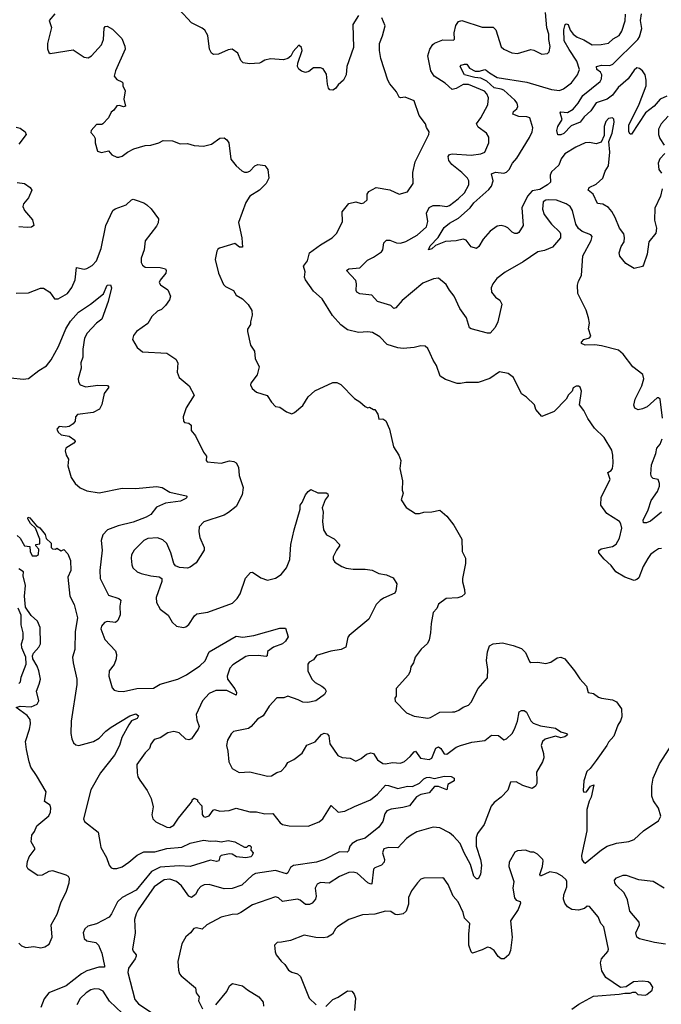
# Model space of a CAD drawing. Extents: x 2057697 to 2160550, y 827490 to 1016834.
# Tile 285 of 509: x 2137341 to 2142065, y 899000 to 906251. Entities that reach past the tile are written whole.
import ezdxf

# ---------------------------------------------------------------- set-up
doc = ezdxf.new("R2010")
doc.units = 0

msp = doc.modelspace()

# ---------------------------------------------------------------- linework, layer by layer
at = {"layer": '0CON20XD'}
for points in [[(2137600, 906295), (2137556.7, 906245), (2137573.8, 906193.8), (2137544.5, 906075.5), (2137545.9, 906035.9), (2137555, 906010), (2137565, 906002.5), (2137735, 906028.6), (2137815, 905975.6), (2137845, 905969.4), (2137870, 905985), (2137941.9, 906065), (2137956.7, 906105), (2137962.3, 906187.7), (2137969.3, 906200.7), (2137985, 906203.3), (2138025, 906180), (2138091.7, 906111.7), (2138115.8, 906055.8), (2138118, 906035), (2138046, 905875), (2138036.7, 905835), (2138055, 905811.2), (2138093.6, 905793.6), (2138100, 905785), (2138100, 905765), (2138117.3, 905727.3), (2138108, 905665), (2138118.8, 905615), (2138105, 905610), (2138075, 905619.2), (2138055, 905616.2), (2138034.2, 905585.8), (2138015, 905570), (2137995, 905527.5), (2137952.5, 905485), (2137945, 905480), (2137905, 905480), (2137867.5, 905435), (2137865, 905420), (2137887.5, 905395), (2137896.7, 905375), (2137897, 905343), (2137913.6, 905283.6), (2137943.9, 905273.9), (2137995, 905286.2), (2138020, 905255), (2138055, 905239.2), (2138071.7, 905238.3), (2138095, 905246.2), (2138135, 905276.2), (2138181.1, 905298.9), (2138264.5, 905325.5), (2138305, 905327.1), (2138365, 905342.9), (2138397.9, 905362.1), (2138465, 905358.9), (2138523.1, 905336.9), (2138575, 905340), (2138624.2, 905324.2), (2138695, 905319.4), (2138753.8, 905335), (2138815, 905378), (2138845, 905380), (2138865, 905366.2), (2138879.4, 905345), (2138894.6, 905224.6), (2138935, 905174), (2138975, 905138), (2138995, 905127.5), (2139015, 905127.5), (2139035, 905136.2), (2139072.5, 905175), (2139095, 905183.3), (2139145, 905177.5), (2139167, 905147), (2139173.8, 905085), (2139156, 905045), (2139105.4, 904994.6), (2139035, 904951.4), (2139004.6, 904905.4), (2138952.2, 904757.8), (2138975.4, 904645), (2138980, 904575), (2138960, 904575), (2138925, 904603.3), (2138812.3, 904567.7), (2138800, 904560), (2138792.5, 904545), (2138780, 904485), (2138803.6, 904383.6), (2138841.7, 904301.7), (2138856.4, 904286.4), (2138915, 904256.7), (2138935, 904223.3), (2138980, 904195), (2139023.9, 904153.9), (2139049.5, 904109.5), (2139053.3, 904075), (2139038.8, 904025), (2139040, 904005), (2139018.3, 903971.7), (2139016.7, 903955), (2139040, 903855), (2139068.8, 903808.8), (2139073.8, 903755), (2139103.3, 903695), (2139090, 903635), (2139043.3, 903575), (2139040.7, 903560.7), (2139052.5, 903535), (2139085, 903506.7), (2139162.5, 903482.5), (2139194.1, 903434.1), (2139225, 903402.5), (2139255, 903396.7), (2139305, 903362.5), (2139345, 903347.5), (2139365, 903357.5), (2139425, 903408.8), (2139465.7, 903474.3), (2139513.4, 903516.6), (2139645, 903580), (2139675, 903580), (2139705, 903564.2), (2139805, 903460), (2139846.1, 903436.1), (2139885, 903402.5), (2139905, 903392.5), (2139917, 903397), (2139945, 903380), (2139955, 903380), (2139977.5, 903345), (2139985, 903310), (2140015, 903312.5), (2140037, 903297), (2140062.5, 903235), (2140093.8, 903105), (2140131.2, 903045), (2140146.2, 903005), (2140138.8, 902945), (2140160, 902855), (2140156.7, 902785), (2140163.3, 902765), (2140150, 902715), (2140185, 902657.5), (2140255, 902613.3), (2140285, 902613.3), (2140315, 902623.3), (2140375, 902626.7), (2140435, 902638.8), (2140485, 902593.8), (2140537.2, 902527.2), (2140596.2, 902425), (2140598, 902335), (2140623.3, 902285), (2140622.5, 902245), (2140600, 902135), (2140600.7, 902110.7), (2140616.7, 902055), (2140617, 902023), (2140597, 902003), (2140567.5, 901992.5), (2140481.2, 901988.8), (2140423.9, 901946.1), (2140411.2, 901915), (2140384.2, 901885), (2140370, 901805), (2140365.8, 901734.2), (2140356.2, 901685), (2140343.9, 901656.1), (2140296.2, 901615), (2140253.3, 901555), (2140240, 901515), (2140221.2, 901485), (2140216.4, 901453.6), (2140203.6, 901426.4), (2140113.3, 901325), (2140111.7, 901268.3), (2140102.5, 901255), (2140105, 901232.5), (2140187.5, 901145), (2140245, 901122), (2140345, 901107.5), (2140365, 901112.5), (2140435, 901151.4), (2140526.1, 901153.9), (2140545, 901154.2), (2140575, 901166), (2140605, 901188), (2140645, 901202), (2140663.8, 901225), (2140716.7, 901325), (2140786, 901405), (2140788.1, 901465), (2140777.9, 901532.1), (2140784.2, 901595), (2140800.3, 901639.7), (2140825.7, 901654.3), (2140895, 901661.4), (2140975, 901642.5), (2141035, 901618.8), (2141065, 901590), (2141093.3, 901525), (2141105, 901516.7), (2141155, 901518.8), (2141215, 901510), (2141250.7, 901519.3), (2141297.7, 901552.3), (2141325, 901556), (2141354.1, 901544.1), (2141426.2, 901455), (2141465, 901396.7), (2141515, 901342.5), (2141527, 901297), (2141565, 901287.5), (2141601.7, 901261.7), (2141625, 901253.3), (2141705, 901242), (2141735, 901228), (2141772, 901175), (2141775, 901117.5)], [(2139835, 906282.5), (2139793.3, 906215), (2139799.4, 906045), (2139750, 905905), (2139745.5, 905844.5), (2139725, 905806), (2139685, 905772), (2139665, 905743.8), (2139645, 905731.2), (2139625, 905733.8), (2139615, 905747.5), (2139605.8, 905775), (2139599.7, 905849.7), (2139575, 905890), (2139555, 905896.7), (2139505, 905896.7), (2139470.5, 905869.5), (2139445, 905861.8), (2139415, 905871.5), (2139396.1, 905886.1), (2139387.2, 905905), (2139389.1, 905930.9), (2139421.4, 906025), (2139415, 906046.7), (2139395, 906062.5), (2139355, 906016.7), (2139337.1, 905982.9), (2139315, 905966), (2139284.1, 905954.1), (2139186.4, 905963.6), (2139145, 905953.3), (2139122, 905938), (2139105, 905931.2), (2139033.6, 905926.4), (2138985, 905933.8), (2138969.3, 905949.3), (2138946.7, 906005), (2138905, 906033.3), (2138875, 906028), (2138805, 905995.8), (2138767.5, 905995), (2138753.8, 906005), (2138738, 906035), (2138725.8, 906135), (2138703, 906173), (2138685, 906188), (2138606.6, 906226.6), (2138513.8, 906325)], [(2142073.8, 903316.2), (2142057.3, 903455), (2142045, 903466.7), (2142033.8, 903465), (2141960.5, 903399.5), (2141925.5, 903384.5), (2141895, 903376.9), (2141869.4, 903389.4), (2141863, 903413), (2141871.1, 903455), (2141922.2, 903555), (2141935.6, 903605), (2141927.7, 903637.7), (2141854.3, 903694.3), (2141785, 903786.7), (2141748.3, 903818.3), (2141625, 903848), (2141575, 903856), (2141504.3, 903854.3), (2141477.5, 903865), (2141476.7, 903875), (2141493.3, 903895), (2141535, 903906.7), (2141545, 903920), (2141528.8, 903975), (2141536, 904015), (2141528.1, 904055), (2141512, 904112), (2141450.6, 904235), (2141448.6, 904295), (2141455.7, 904325), (2141475.9, 904365.9), (2141487.3, 904512.7), (2141548.8, 904625), (2141556.7, 904655), (2141545, 904667.5), (2141481.7, 904691.7), (2141453.9, 904713.9), (2141435.9, 904745.9), (2141410.6, 904845), (2141394.2, 904875), (2141365, 904895.6), (2141292.6, 904922.6), (2141234.7, 904925.3), (2141215, 904921.8), (2141195, 904909.2), (2141188.9, 904855), (2141201.9, 904815), (2141255, 904744.3), (2141316.7, 904685), (2141323.6, 904673.6), (2141321.2, 904645), (2141263.3, 904575), (2141205, 904550.8), (2141155, 904541.4), (2141048.3, 904468.3), (2140915, 904392.5), (2140854.6, 904345.4), (2140823.3, 904305), (2140811.8, 904275), (2140815, 904244), (2140845, 904208.6), (2140875.8, 904185), (2140891.4, 904155), (2140861.4, 904025), (2140840.6, 903985), (2140805, 903942.9), (2140785, 903941.8), (2140664.3, 903974.3), (2140652.7, 903982.7), (2140631.1, 904055), (2140581.4, 904125), (2140538.6, 904215), (2140505, 904258.8), (2140481.7, 904301.7), (2140425, 904346.2), (2140387.7, 904342.3), (2140308.3, 904311.7), (2140157.3, 904182.7), (2140110.9, 904129.1), (2140095, 904124.2), (2140074.2, 904145), (2139975.4, 904175.4), (2139932.1, 904222.1), (2139845, 904231.2), (2139823.6, 904243.6), (2139817, 904257), (2139820.6, 904305), (2139815, 904331.2), (2139746.2, 904405), (2139763.1, 904416.9), (2139845.6, 904424.4), (2139900.9, 904479.1), (2139945, 904500.8), (2140005, 904542), (2140014, 904555), (2140021.5, 904608.5), (2140042.1, 904627.9), (2140065, 904628.1), (2140115, 904606.9), (2140145, 904603.9), (2140183.5, 904616.5), (2140266.5, 904665), (2140335.5, 904725), (2140344.5, 904765), (2140336.4, 904825), (2140355, 904867.1), (2140385, 904882.2), (2140435, 904882.5), (2140485, 904874), (2140505, 904883.1), (2140569.5, 904930.5), (2140616.1, 904975), (2140647.5, 905035), (2140647.8, 905065), (2140636.9, 905085), (2140595.2, 905125.2), (2140521.8, 905185), (2140500, 905215), (2140495.7, 905244.3), (2140505, 905256.9), (2140525, 905261.8), (2140665, 905252.8), (2140735, 905262.9), (2140765, 905276), (2140795.6, 905345), (2140794.2, 905385), (2140778, 905415), (2140715, 905460), (2140702.9, 905485), (2140735, 905529.2), (2140787.5, 905625), (2140792.5, 905675), (2140780, 905705), (2140762.9, 905725), (2140645, 905773.4), (2140605, 905772.5), (2140555, 905744.5), (2140525, 905738), (2140473.8, 905783.8), (2140392.9, 905835), (2140368.5, 905875), (2140345.8, 905984.2), (2140360.8, 906035), (2140382.2, 906067.8), (2140395, 906078.8), (2140455, 906102.5), (2140535, 906100), (2140541.7, 906108.3), (2140538.8, 906155), (2140551.2, 906208.8), (2140572.1, 906237.9), (2140595, 906245.7), (2140745, 906195.7), (2140827.5, 906195), (2140845.5, 906175.5), (2140885, 906052), (2140905, 906034.2), (2140965, 906007.8), (2141005, 906003.1), (2141105, 906031.4), (2141126.7, 906026.7), (2141185, 905997.5), (2141227, 906003), (2141240, 906015), (2141245.9, 906054.1), (2141236.9, 906105), (2141237.3, 906145), (2141220.6, 906190.6), (2141210.8, 906305)], [(2142069.8, 905005), (2142058.8, 904951.2), (2142017.2, 904862.8), (2142015.3, 904775), (2142030.3, 904715), (2142025, 904678.8), (2141971.8, 904615), (2141959.6, 904525), (2141933.8, 904445), (2141925, 904433.8), (2141865, 904418), (2141802.5, 904455), (2141758.8, 904508.8), (2141753.8, 904535), (2141768.8, 904581.2), (2141791.2, 904615), (2141794.1, 904645.9), (2141788.6, 904675), (2141757.5, 904715), (2141725, 904794.4), (2141699.4, 904839.4), (2141675, 904867.8), (2141635, 904892.9), (2141595, 904897.5), (2141563.1, 904965), (2141526.4, 904996.4), (2141533.9, 905016.1), (2141585, 905038.5), (2141634.5, 905085), (2141651.3, 905135), (2141675.5, 905175.5), (2141684.6, 905275), (2141678.6, 905355), (2141702.9, 905415), (2141717.5, 905495), (2141715, 905517.5), (2141705, 905528.8), (2141675, 905524.2), (2141655, 905500), (2141643.1, 905465), (2141643, 905397), (2141621.3, 905348.7), (2141585, 905336.5), (2141535, 905347.3), (2141505, 905343.6), (2141435, 905313.2), (2141355, 905264), (2141326.9, 905225), (2141310.1, 905179.9), (2141255, 905130), (2141247.2, 905105), (2141249.6, 905055), (2141225.7, 905035.7), (2141170.2, 904999.8), (2141115, 904990.3), (2141079, 904951), (2141038.8, 904865), (2141046.9, 904735), (2141015, 904684.2), (2141003.6, 904676.4), (2140985, 904675.5), (2140965.4, 904685.4), (2140935, 904718.6), (2140915, 904728.6), (2140885, 904734), (2140855, 904729.2), (2140805, 904693.8), (2140752.9, 904635), (2140720.5, 904579.5), (2140705, 904566.7), (2140665, 904577.1), (2140626.9, 904626.9), (2140605, 904633.5), (2140555, 904621.5), (2140475, 904617.5), (2140402.3, 904587.7), (2140375, 904564.2), (2140350, 904555), (2140364, 904585), (2140422, 904648), (2140465, 904720.6), (2140505, 904753.5), (2140571.9, 904788.1), (2140657.9, 904865), (2140685, 904902.5), (2140795, 905000.5), (2140814.5, 905025), (2140827.1, 905065), (2140815, 905116.2), (2140845, 905127.9), (2140905, 905119.6), (2140925, 905127.3), (2140945, 905147.8), (2140970, 905195), (2140999.9, 905230.1), (2141095, 905382.9), (2141113.8, 905425), (2141117.9, 905455), (2141097.3, 905527.3), (2141075, 905535.4), (2141015, 905537.5), (2140972.2, 905555), (2140975.5, 905575), (2141001.8, 905595), (2141008.7, 905611.3), (2141003.8, 905635), (2140985, 905658.5), (2140905, 905731), (2140885, 905740.3), (2140835, 905748.8), (2140779, 905799), (2140735, 905820), (2140692, 905825), (2140615.8, 905845.8), (2140583.8, 905905), (2140591.4, 905915), (2140616.1, 905923.9), (2140632.4, 905922.4), (2140653.3, 905893.3), (2140695, 905871.9), (2140725, 905871.6), (2140765, 905883.8), (2140775, 905880), (2140798.7, 905858.7), (2140855, 905825.4), (2141075, 905790), (2141255, 905736.1), (2141315, 905730.5), (2141345, 905741.4), (2141404.1, 905785.9), (2141447.8, 905845), (2141461.8, 905885), (2141443.1, 905945), (2141385, 906031.2), (2141350.4, 906095), (2141346.7, 906175), (2141357.1, 906215), (2141365, 906221.1), (2141378.9, 906215), (2141394.6, 906174.6), (2141414.5, 906145), (2141445, 906121.2), (2141495, 906101.5), (2141555, 906066.9), (2141621.9, 906068.1), (2141675, 906077.1), (2141709.7, 906110.3), (2141754.7, 906135.3), (2141775, 906166.2), (2141798.2, 906241.8), (2141801.2, 906291.2)], [(2142105, 905688), (2142055.6, 905664.4), (2142011.5, 905615), (2141949.2, 905565), (2141845, 905406.7), (2141835, 905407.5), (2141824.6, 905424.6), (2141826.1, 905475), (2141901.2, 905628.8), (2141952.8, 905765), (2141954.1, 905805), (2141944.7, 905845), (2141926.2, 905875), (2141905, 905891.5), (2141885, 905895.5), (2141865, 905879.4), (2141821.1, 905815), (2141748, 905752), (2141705, 905694.2), (2141665, 905665.8), (2141585, 905638.2), (2141545, 905578.5), (2141497.1, 905535), (2141466.2, 905495), (2141401.7, 905468.3), (2141346.7, 905413.3), (2141325, 905402.9), (2141301.7, 905401.7), (2141295.8, 905435), (2141302.9, 905465), (2141335.8, 905515), (2141320.8, 905565), (2141325, 905573.3), (2141375, 905567.5), (2141415, 905591.4), (2141453.4, 905635), (2141486.9, 905693.1), (2141615, 905795.7), (2141625.4, 905815), (2141627.9, 905845), (2141616.7, 905865), (2141590.5, 905885), (2141588, 905905), (2141624.3, 905915.7), (2141685, 905914.2), (2141707.5, 905922.5), (2141890.9, 906105), (2141904.2, 906125), (2141921.9, 906185), (2141910.9, 906245), (2141919.7, 906295)], [(2142065, 902357.1), (2142045, 902354.2), (2142014.5, 902335.5), (2141985, 902312), (2141965, 902284), (2141931.1, 902225), (2141898.7, 902141.3), (2141885, 902127.5), (2141865, 902120), (2141795, 902144.4), (2141730.8, 902185), (2141695, 902231.9), (2141645, 902277.1), (2141603.8, 902325), (2141605, 902342.5), (2141622.5, 902355), (2141705, 902370.6), (2141731.7, 902388.3), (2141757.1, 902432.9), (2141774.4, 902505), (2141767.6, 902537.6), (2141755.6, 902555.6), (2141663.3, 902615), (2141618.8, 902675), (2141621.2, 902735), (2141688.8, 902865), (2141671.2, 902915), (2141695, 902931.2), (2141704.2, 902945.8), (2141711.4, 902985), (2141707.8, 903045), (2141700.3, 903080.3), (2141643.9, 903173.9), (2141573.8, 903243.8), (2141523, 903313), (2141495, 903372.5), (2141463.3, 903415), (2141477.5, 903515), (2141467.5, 903545), (2141455, 903552.5), (2141438.3, 903551.7), (2141415, 903540), (2141407.5, 903515), (2141381.7, 903488.3), (2141363.9, 903456.1), (2141275, 903366.2), (2141185, 903327.5), (2141141.2, 903381.2), (2141130, 903415), (2141071.3, 903471.3), (2141035, 903496.2), (2140975.6, 903615.6), (2140936.7, 903645), (2140872.3, 903657.7), (2140801.3, 903608.7), (2140715, 903578.1), (2140625, 903578.9), (2140585, 903570.5), (2140562.2, 903572.2), (2140475, 903600), (2140436.7, 903625), (2140410, 903705), (2140383.9, 903743.9), (2140363.6, 903793.6), (2140345, 903830), (2140327, 903847), (2140295, 903850), (2140245, 903836.7), (2140165, 903828.8), (2140125, 903833.8), (2140045, 903860), (2139992, 903915), (2139937, 903947), (2139905, 903951.9), (2139835, 903946.7), (2139755, 903966.9), (2139705, 904003.1), (2139642.5, 904072.5), (2139568, 904195), (2139505, 904252.5), (2139444, 904335), (2139438, 904355), (2139443, 904393), (2139431.2, 904435), (2139458.8, 904475), (2139475.5, 904534.5), (2139556.1, 904593.9), (2139641.2, 904645), (2139675, 904678.8), (2139717.5, 904765), (2139714, 904835), (2139765, 904897.5), (2139815, 904910), (2139855, 904897.5), (2139875, 904903.3), (2139900, 904925), (2139900, 904965), (2139910, 904985), (2139965, 905014), (2140066.8, 904996.8), (2140135, 904966.7), (2140195, 904983.3), (2140237.5, 905045), (2140234.3, 905125), (2140251.4, 905205), (2140354, 905405), (2140356.2, 905425), (2140336.1, 905456.1), (2140328.8, 905485), (2140280.6, 905545), (2140245, 905652.5), (2140179.7, 905679.7), (2140145, 905676), (2140135, 905681.2), (2140115, 905720), (2140065, 905778.8), (2140050.8, 905805), (2139998.6, 905965), (2139990, 906025), (2139990, 906075), (2140012.5, 906132.5), (2140032.5, 906205), (2140007.5, 906265)], [(2142115, 905541.1), (2142063.1, 905485), (2142044.4, 905445), (2142044.4, 905405), (2142053.3, 905375), (2142086.6, 905326.6)], [(2137315, 905460), (2137345, 905451.8), (2137382.1, 905425), (2137388.5, 905405), (2137335.4, 905335)], [(2142091.5, 905265), (2142054.7, 905225.3), (2142041.9, 905195), (2142047.4, 905147.4), (2142065, 905120)], [(2137321.8, 905051.8), (2137375, 905044), (2137416.7, 905015), (2137431.2, 904995), (2137405, 904938.8), (2137368.8, 904895), (2137364, 904875), (2137376, 904845), (2137435, 904776.2), (2137443.8, 904735), (2137427, 904723), (2137395, 904719.4), (2137335, 904725.6)], [(2137315, 904235.8), (2137405, 904239.2), (2137495, 904273.3), (2137515, 904272.5), (2137563.3, 904243.3), (2137595.9, 904195.9), (2137625, 904194.2), (2137692, 904235), (2137725, 904278.8), (2137748.9, 904335), (2137760, 904425), (2137815, 904414.3), (2137835, 904417.5), (2137875, 904440), (2137905.3, 904474.7), (2137941.2, 904565), (2137975.6, 904735.6), (2138027.1, 904845), (2138042.8, 904857.2), (2138125, 904887.8), (2138165, 904924.5), (2138175, 904928.1), (2138198.8, 904921.2), (2138255, 904902.4), (2138277.3, 904887.3), (2138307.8, 904857.8), (2138362.9, 904785), (2138359.2, 904755), (2138348.7, 904731.3), (2138265, 904623.3), (2138257.8, 904555), (2138234.2, 904495), (2138235, 904462.5), (2138243.6, 904443.6), (2138265, 904429.4), (2138375, 904425.7), (2138413.3, 904415), (2138418.8, 904405), (2138416, 904385), (2138375, 904333.3), (2138368, 904315), (2138377.3, 904297.3), (2138430.3, 904260.3), (2138450.6, 904215), (2138443, 904187), (2138413.8, 904146.2), (2138385, 904116.7), (2138355, 904103.3), (2138314.1, 904065.9), (2138285, 904014), (2138200, 903955), (2138178.8, 903925), (2138170, 903895), (2138205, 903836.2), (2138245, 903804.3), (2138425, 903793.8), (2138491.4, 903751.4), (2138506, 903725), (2138501.2, 903655), (2138515.8, 903615.8), (2138588.8, 903555), (2138626, 903485), (2138566.4, 903393.6), (2138543.8, 903325), (2138546.7, 903295), (2138554.3, 903284.3), (2138585, 903278.6), (2138602.5, 903265), (2138602.5, 903225), (2138636.2, 903185), (2138693.8, 903065), (2138715.9, 903035.9), (2138713.8, 903005), (2138720, 902995), (2138825, 902985.6), (2138885, 903003.1), (2138916.7, 902996.7), (2138935, 902986.2), (2138951.9, 902955), (2138956.7, 902895), (2138985.5, 902805), (2138978.8, 902751.2), (2138934.5, 902665), (2138878.6, 902621.4), (2138845, 902603.1), (2138696.4, 902553.6), (2138662.9, 902515), (2138660.3, 902479.7), (2138667.6, 902437.6), (2138698, 902365), (2138698, 902345), (2138638.8, 902251.2), (2138595, 902218), (2138575, 902212.5), (2138516.1, 902216.1), (2138488.3, 902228.3), (2138476.1, 902246.1), (2138454.3, 902325), (2138425, 902394), (2138395, 902420.6), (2138355, 902434.4), (2138285, 902428.9), (2138255.8, 902415), (2138182.9, 902345), (2138165, 902310), (2138160.6, 902285), (2138165.6, 902235.6), (2138174.3, 902215), (2138204.6, 902184.6), (2138235, 902171.1), (2138305, 902154.4), (2138367.1, 902147.1), (2138387.5, 902135), (2138387.3, 902112.7), (2138344.2, 901995), (2138348.3, 901958.3), (2138375, 901908.8), (2138434.4, 901864.4), (2138463.8, 901815), (2138495, 901783.3), (2138545.9, 901774.1), (2138565, 901778.8), (2138585, 901796.7), (2138628.3, 901861.7), (2138645, 901874.2), (2138725, 901888), (2138906.4, 901953.6), (2138942, 901988), (2138965, 902022), (2139002.8, 902137.2), (2139040.3, 902179.7), (2139055, 902182), (2139115, 902139.2), (2139165, 902122), (2139225, 902138.8), (2139266, 902165), (2139305, 902213.3), (2139330.6, 902275), (2139337.9, 902385), (2139361.2, 902495), (2139405.8, 902645), (2139406.2, 902675), (2139421.2, 902695), (2139445, 902752.5), (2139464.1, 902775.9), (2139485, 902790), (2139535, 902766.2), (2139596.1, 902766.1), (2139609.3, 902759.3), (2139612.5, 902745), (2139590, 902715), (2139568.8, 902655), (2139574.2, 902625), (2139569.5, 902555), (2139576.9, 902495), (2139598.3, 902458.3), (2139655, 902427.5), (2139696.2, 902385), (2139696.2, 902375), (2139672, 902345), (2139648, 902295), (2139649.2, 902275), (2139661.2, 902255), (2139713.2, 902223.2), (2139745, 902211.9), (2139795, 902203.5), (2139883, 902203), (2139935, 902195.8), (2139985, 902172.9), (2140042.1, 902162.1), (2140089.3, 902139.3), (2140116.2, 902095), (2140110, 902045), (2140101.7, 902028.3), (2140018.8, 901991.2), (2139995, 901973.8), (2139965.7, 901944.3), (2139912, 901835), (2139766, 901715), (2139757.7, 901702.3), (2139741.2, 901628.8), (2139707.9, 901612.1), (2139630.5, 901600.5), (2139525, 901567.5), (2139504.6, 901535.4), (2139471.1, 901518.9), (2139461.4, 901505), (2139463.3, 901455), (2139491.1, 901395), (2139515, 901368.6), (2139565, 901343.3), (2139587.5, 901325), (2139596.7, 901305), (2139585, 901280), (2139520, 901235), (2139461.2, 901221.2), (2139425, 901224), (2139391.7, 901241.7), (2139315, 901268), (2139285, 901256.7), (2139235, 901257.5), (2139176.7, 901195), (2139132.9, 901125), (2139090.5, 901099.5), (2139045, 901046.2), (2139025, 901032), (2138915, 901008.8), (2138897.7, 900992.3), (2138871.2, 900945), (2138863.8, 900905), (2138873.8, 900865), (2138880.8, 900785), (2138906.1, 900736.1), (2138955.8, 900705.8), (2139035, 900710.6), (2139165, 900680), (2139195, 900682), (2139233.2, 900706.8), (2139265, 900715.8), (2139298.3, 900751.7), (2139315, 900781.2), (2139358.3, 900801.7), (2139420, 900850), (2139455, 900909.2), (2139515, 900932.5), (2139563.7, 900986.3), (2139583.3, 900996.7), (2139605, 900991.4), (2139617.9, 900977.9), (2139625, 900917.5), (2139682.1, 900832.1), (2139715, 900817.5), (2139775, 900811.2), (2139815, 900791.2), (2139855, 900810), (2139895, 900842), (2139925, 900851.4), (2139945, 900845.6), (2139975, 900799.2), (2140015, 900772.2), (2140035, 900770), (2140085, 900780), (2140145, 900775.4), (2140175, 900788.5), (2140216.3, 900823.7), (2140245, 900859.4), (2140255, 900862.9), (2140292.2, 900812.2), (2140355, 900801.8), (2140375, 900811.5), (2140405, 900885.7), (2140425, 900895.8), (2140442.4, 900882.4), (2140466, 900845), (2140485, 900841.8), (2140555, 900892.7), (2140585, 900905.5), (2140669.9, 900930.1), (2140765, 900942.9), (2140815, 900981.2), (2140865, 900978.9), (2140905, 900947.8), (2140925, 900953.6), (2140965.7, 900994.3), (2140984.7, 901025.3), (2141005.3, 901085), (2141017.3, 901152.7), (2141035, 901164.5), (2141055, 901164.5), (2141071.6, 901151.6), (2141105, 901087.5), (2141120.8, 901070.8), (2141175, 901049.5), (2141285, 901032.7), (2141325, 901007.1), (2141367.5, 900995), (2141373.3, 900985), (2141355, 900969.4), (2141325, 900961.4), (2141285, 900974.3), (2141208.3, 900951.7), (2141188.8, 900935), (2141181.2, 900905), (2141197.7, 900847.7), (2141198.8, 900815), (2141190, 900785), (2141145, 900710), (2141148.8, 900651.2), (2141148.8, 900625), (2141138.8, 900605), (2141115, 900588.8), (2141045, 900611.9), (2140995, 900638.8), (2140955, 900636.7), (2140935, 900577.5), (2140886.1, 900523.9), (2140834.7, 900485.3), (2140811.5, 900458.5), (2140760, 900325), (2140711.4, 900258.6), (2140701.3, 900228.7), (2140701.1, 900165), (2140734.5, 900065), (2140741.2, 900025), (2140732.5, 899955), (2140715, 899922.5), (2140705, 899923.3), (2140685, 899943.3), (2140659.5, 900029.5), (2140612.9, 900115), (2140583.8, 900183.8), (2140535, 900237.8), (2140505, 900261.4), (2140435, 900300), (2140385, 900304), (2140265, 900269.2), (2140221.9, 900245), (2140188.3, 900221.7), (2140125, 900152.7), (2140055, 900154.6), (2140021.9, 900145), (2140011.8, 900115), (2140026.4, 900065), (2140023.8, 900046.2), (2140004.7, 900025.3), (2139955.8, 900005), (2139946.7, 899995), (2139934.2, 899885.8), (2139925, 899883.3), (2139905, 899893.8), (2139824.2, 899965), (2139795, 899973.6), (2139765, 899970.5), (2139695, 899940.5), (2139618.7, 899891.3), (2139555, 899895.8), (2139531.2, 899885), (2139515.7, 899855), (2139522.7, 899795), (2139519.5, 899775), (2139495, 899745.6), (2139475, 899734.5), (2139445, 899734.5), (2139405, 899765.5), (2139385, 899773.8), (2139275, 899756.7), (2139245, 899784.3), (2139225, 899790), (2139055, 899732.5), (2138970, 899675), (2138945, 899664.3), (2138905, 899661.4), (2138825, 899642.5), (2138718, 899585), (2138685, 899554), (2138642.3, 899562.3), (2138621.9, 899558.1), (2138598.8, 899525), (2138562.7, 899497.3), (2138534.2, 899445.8), (2138505.8, 899315), (2138510.5, 899250.5), (2138516.2, 899225), (2138528.8, 899208.8), (2138635, 899120), (2138640, 899085), (2138662.5, 899055), (2138657.5, 899025), (2138687, 898967)], [(2137275, 903613.3), (2137365, 903604.4), (2137405, 903607.8), (2137481.8, 903668.2), (2137537.3, 903702.7), (2137572.7, 903745), (2137626.5, 903845), (2137681.2, 903975), (2137715, 904031.1), (2137772.6, 904097.4), (2137861.2, 904155), (2137958.5, 904231.5), (2137985, 904296.7), (2138008.8, 904298.8), (2138015.6, 904275), (2137990.9, 904175), (2137944.5, 904045.5), (2137906.2, 904015), (2137838, 903942), (2137818.5, 903905), (2137806.7, 903825), (2137805.6, 903765), (2137791.4, 903725), (2137792.5, 903685), (2137771.4, 903605), (2137772.5, 903585), (2137785, 903561.2), (2137826.8, 903546.8), (2137915, 903558.8), (2137986.2, 903556.2), (2137996, 903545), (2137962.1, 903497.9), (2137945, 903417.5), (2137927, 903383), (2137881.2, 903358.8), (2137765.8, 903344.2), (2137752.7, 903327.3), (2137748.8, 903295), (2137733.8, 903275), (2137705.8, 903254.2), (2137675, 903250), (2137630, 903255), (2137613.3, 903235), (2137625, 903212.5), (2137645, 903193.3), (2137704.2, 903184.2), (2137746.7, 903155), (2137748, 903145), (2137738.1, 903131.9), (2137680, 903095), (2137676.2, 903075), (2137683.8, 903045), (2137700, 903015), (2137696.2, 902965), (2137720.3, 902880.3), (2137749.2, 902835), (2137785, 902802.9), (2137835, 902781.9), (2137925, 902766.7), (2138095, 902799.6), (2138195, 902797.7), (2138347, 902813), (2138390, 902805), (2138445, 902772.5), (2138567.5, 902745), (2138573.3, 902735), (2138563.8, 902725), (2138525, 902706.2), (2138415, 902690.8), (2138348.8, 902661.2), (2138305, 902605.7), (2138272.6, 902587.4), (2138175, 902550.4), (2138065, 902523.1), (2137986, 902495), (2137953.9, 902456.1), (2137941.5, 902415), (2137948.1, 902345), (2137930.6, 902195), (2137932.5, 902135), (2137993.4, 902013.4), (2138069.4, 901989.4), (2138085.5, 901975), (2138077.4, 901932.6), (2138081.4, 901868.6), (2138064.3, 901825.7), (2138045, 901812.5), (2137985, 901818.6), (2137965, 901812), (2137942, 901785), (2137939.2, 901765), (2137966.8, 901686.8), (2138046.4, 901603.6), (2138053.8, 901575), (2138050, 901545), (2138035, 901503.3), (2138000, 901455), (2137996.2, 901415), (2138020.3, 901330.3), (2138035, 901313.8), (2138065, 901306.2), (2138105, 901304.2), (2138203.7, 901326.3), (2138325, 901327.1), (2138373.8, 901356.2), (2138506, 901395), (2138568.6, 901425), (2138667.7, 901492.3), (2138705, 901530), (2138735.4, 901594.6), (2138935, 901711.4), (2138983.2, 901703.2), (2139065, 901715.5), (2139255, 901768.8), (2139298.8, 901768.8), (2139316.7, 901705), (2139296.7, 901675), (2139275.5, 901654.5), (2139210.5, 901629.5), (2139165, 901596.7), (2139162.5, 901565), (2139155, 901560), (2139097.3, 901567.3), (2139025, 901566.2), (2139005, 901560.5), (2138910.4, 901499.6), (2138888, 901475), (2138868.9, 901415), (2138870, 901395), (2138925, 901323.1), (2138937.1, 901295), (2138935, 901276.7), (2138865, 901311.8), (2138785, 901311.8), (2138735, 901288.1), (2138687.1, 901235), (2138639.5, 901135), (2138644.6, 901095), (2138662.5, 901045), (2138655, 901026), (2138604.4, 900955.6), (2138585, 900947.5), (2138565, 900951.4), (2138515, 901000), (2138475, 901008.5), (2138430.6, 900999.4), (2138375, 900962.9), (2138331.3, 900948.7), (2138305, 900916.2), (2138297.3, 900882.7), (2138265, 900852), (2138203.3, 900765), (2138204.6, 900704.6), (2138211.1, 900675), (2138225, 900649.2), (2138278.1, 900575), (2138308, 900515), (2138322.5, 900455), (2138314.2, 900395), (2138320.8, 900365), (2138342.6, 900342.6), (2138425, 900304), (2138445, 900302.5), (2138475, 900320), (2138508.9, 900371.1), (2138596.7, 900475), (2138610, 900495), (2138610, 900505), (2138625, 900517.5), (2138650, 900505), (2138650, 900495), (2138681.2, 900461.2), (2138685, 900397.5), (2138693.4, 900383.4), (2138705, 900378), (2138735, 900387.5), (2138765, 900430), (2138775, 900434.3), (2138815, 900422.3), (2138883.8, 900426.2), (2138935, 900444.5), (2139035, 900416.8), (2139085, 900416.9), (2139145, 900402.7), (2139205, 900404.3), (2139259.2, 900335), (2139276.7, 900325), (2139325, 900314.5), (2139465, 900311.9), (2139545, 900343.5), (2139573.5, 900366.5), (2139635, 900462.5), (2139685, 900415.6), (2139735, 900421.2), (2139805, 900457.5), (2139924.3, 900505), (2139974, 900546), (2140035, 900612.5), (2140055, 900611.9), (2140125, 900590), (2140195, 900605.8), (2140233.8, 900603.8), (2140285, 900627.5), (2140315, 900659.4), (2140335, 900668.8), (2140355, 900671.2), (2140395, 900663.3), (2140465, 900678.9), (2140517.7, 900677.7), (2140540, 900665), (2140538.8, 900645), (2140492.7, 900617.3), (2140485, 900580), (2140425, 900604.6), (2140395, 900604.5), (2140355, 900558.2), (2140295, 900544.7), (2140262.3, 900527.7), (2140209.5, 900460.5), (2140160.5, 900449.5)], [(2142067.1, 902622.9), (2141985, 902556.9), (2141955, 902544.3), (2141934.4, 902544.4), (2141930.8, 902565), (2141968.4, 902641.6), (2141990.7, 902709.3), (2142035.6, 902775), (2142051.1, 902815), (2142051.4, 902835), (2142041.2, 902865), (2142005, 902872.9), (2141991.4, 902885), (2141986.7, 902905), (2141991.4, 902971.4), (2142024, 903055), (2142032, 903095), (2142055.4, 903124.6), (2142071.1, 903165)], [(2137321.7, 902451.7), (2137343, 902433), (2137377, 902377), (2137415, 902370), (2137417.5, 902335), (2137431.7, 902301.7), (2137465, 902302.5), (2137478.3, 902311.7), (2137481.7, 902351.7), (2137460, 902375), (2137460, 902385), (2137488.3, 902391.7), (2137488.8, 902425), (2137456.4, 902506.4), (2137419.5, 902539.5), (2137401.2, 902575)], [(2137401.2, 902575), (2137403.8, 902586.2), (2137415, 902582.5), (2137463.6, 902523.6), (2137487.7, 902507.7), (2137529.2, 902459.2), (2137535, 902430), (2137572.5, 902395), (2137573.3, 902365), (2137582.5, 902355), (2137605, 902352.5), (2137615, 902360), (2137645, 902340), (2137665, 902350), (2137695, 902316.7), (2137715, 902267.5), (2137716.7, 902195), (2137695.8, 902145), (2137710.5, 902005), (2137740.5, 901945), (2137765.2, 901845.2), (2137749.6, 901745), (2137747, 901613), (2137730, 901555), (2137733.7, 901513.7), (2137761.1, 901395), (2137762.2, 901355), (2137720, 901085), (2137718.1, 900995), (2137724.3, 900954.3), (2137735.9, 900925.9), (2137755, 900910), (2137775, 900906.2), (2137885, 900935.7), (2137925, 900960.6), (2137975, 901011.1), (2138015, 901041.2), (2138152.5, 901125), (2138195, 901137.8), (2138216.2, 901125), (2138205, 901103.8), (2138165, 901086.7), (2138143, 901057), (2138092.5, 900965), (2138076.2, 900905), (2138038.6, 900835), (2137935.3, 900704.7), (2137865, 900580), (2137810, 900365), (2137818.6, 900345), (2137918.1, 900268.1), (2137932.4, 900185), (2137939.1, 900155), (2137980.6, 900080.6), (2138000, 900025), (2138014.7, 900004.7), (2138029.3, 899999.3), (2138055, 900000), (2138095, 900012.5), (2138145, 900045.3), (2138205, 900097.8), (2138255, 900123.2), (2138335, 900121.5), (2138425, 900146.6), (2138535, 900156.2), (2138595, 900186.9), (2138695, 900207.7), (2138745, 900201.4), (2138783.9, 900203.9), (2138825, 900196), (2138875, 900205.7), (2138925, 900195.8), (2138995, 900156.2), (2139012.5, 900157.5), (2139025, 900170), (2139035, 900170), (2139045, 900160), (2139042.5, 900135), (2139060, 900115), (2139052.9, 900095), (2139042, 900085), (2139005, 900077.2), (2138937.5, 900085), (2138905, 900104.4), (2138885, 900108.6), (2138823.8, 900095), (2138814.2, 900085), (2138806.2, 900055), (2138789.2, 900050.8), (2138745, 900061.8), (2138594.6, 900014.6), (2138515, 900020.3), (2138375, 900009.7), (2138311.8, 899978.2), (2138198.6, 899841.4), (2138095.6, 899785), (2138061.5, 899755), (2138017.5, 899665), (2137999, 899641), (2137907.2, 899592.8), (2137843.1, 899575), (2137819.6, 899555), (2137808.7, 899525), (2137815.4, 899485.4), (2137835, 899466.9), (2137900, 899455), (2137922, 899435), (2137945, 899376.2), (2137966.2, 899283.8), (2137965, 899272), (2137923, 899273), (2137834, 899246), (2137795, 899224.7), (2137683.4, 899136.7), (2137555.3, 899084.7), (2137521.3, 899038.7), (2137497.1, 898975)], [(2137335, 899449.2), (2137355, 899430.6), (2137385, 899417.8), (2137445, 899426.5), (2137496.6, 899416.6), (2137525, 899422.5), (2137557.9, 899442.1), (2137578.5, 899495), (2137572.2, 899585), (2137616.5, 899663.5), (2137643.7, 899746.3), (2137686.2, 899833.8), (2137705.4, 899895), (2137707.8, 899925), (2137700, 899940), (2137681.7, 899951.7), (2137585, 899981.9), (2137555, 899977.6), (2137505, 899949.8), (2137475, 899948.8), (2137403, 899995), (2137392.6, 900015), (2137397.5, 900052.5), (2137411.5, 900085), (2137453.7, 900145), (2137425.2, 900195), (2137431, 900245), (2137448.8, 900271.2), (2137466.2, 900315), (2137555, 900387.5), (2137567.3, 900415), (2137570, 900445), (2137564.2, 900465), (2137524.4, 900494.4), (2137534.3, 900565), (2137465.4, 900685), (2137423.8, 900745), (2137409.6, 900785), (2137389.5, 900875), (2137383.3, 900935), (2137413.3, 901026.7), (2137419.7, 901065), (2137416.6, 901096.6), (2137395.8, 901125.8), (2137313.8, 901185), (2137344.6, 901195.4), (2137425, 901191.3), (2137469.6, 901210.4), (2137480.8, 901235), (2137464.9, 901305), (2137483.9, 901356.1), (2137492.8, 901395), (2137481.8, 901455), (2137469.7, 901489.7), (2137437.6, 901545), (2137434.1, 901565), (2137441.3, 901585), (2137481.1, 901628.9), (2137493.1, 901655), (2137490.9, 901775), (2137470.7, 901820.7), (2137425, 901862), (2137384.3, 901925), (2137374.8, 902005), (2137382.9, 902082.9), (2137366.2, 902155), (2137367.5, 902185), (2137335, 902207.5)], [(2137335, 901362.9), (2137345.8, 901375), (2137351.7, 901408.3), (2137388.2, 901505), (2137385, 901556.2), (2137355.4, 901625.4), (2137354.5, 901655), (2137366.3, 901693.7), (2137366.9, 901735), (2137351.8, 901795), (2137351.6, 901865), (2137328.2, 901918.2)], [(2141775, 901117.5), (2141765, 901086.7), (2141744.3, 901055), (2141715, 900973.8), (2141675, 900930), (2141664, 900905), (2141586.2, 900795), (2141540, 900735), (2141516.2, 900715), (2141493.8, 900645), (2141488.8, 900575), (2141495, 900562.5), (2141515, 900563.3), (2141544.3, 900605.7), (2141567.5, 900615), (2141547.1, 900525), (2141532.5, 900495), (2141516.2, 900435), (2141516.4, 900276.4), (2141477.5, 900095), (2141480, 900065), (2141493.6, 900043.6), (2141505, 900040), (2141623.6, 900136.4), (2141666.4, 900163.6), (2141735, 900187.5), (2141825, 900198.8), (2141865, 900213.3), (2141932.7, 900277.3), (2141987.5, 900315), (2142045, 900350), (2142060, 900385), (2142044, 900445), (2142007.8, 900497.8), (2141995, 900532.5), (2141995.4, 900605), (2142004.1, 900665.9), (2142050.6, 900769.4), (2142145.3, 900914.7)], [(2140160.5, 900449.5), (2140075, 900437.5), (2140044.4, 900425), (2140027.9, 900402.1), (2140014.4, 900345), (2139984, 900305), (2139885, 900222.9), (2139825, 900206.5), (2139788.1, 900185), (2139770.9, 900165), (2139761.1, 900128.9), (2139750.5, 900119.5), (2139695, 900122.2), (2139585, 900066.2), (2139525, 900046.2), (2139357.1, 900022.9), (2139334.1, 900005.9), (2139315, 899968), (2139305, 899960), (2139225, 899984.7), (2139076.5, 899963.5), (2139055, 899951.1), (2138975, 899876), (2138905, 899851.8), (2138845, 899850), (2138735, 899881.2), (2138700, 899880), (2138675, 899868.1), (2138654.5, 899845), (2138635, 899808.6), (2138605, 899785.7), (2138585, 899795.8), (2138532.3, 899872.3), (2138495, 899904.6), (2138445, 899921.5), (2138405, 899916.1), (2138331.6, 899865), (2138212.5, 899695), (2138197.3, 899665), (2138186.2, 899623.8), (2138189.6, 899525), (2138171.4, 899405), (2138175, 899390), (2138198, 899365), (2138199.2, 899355), (2138191.4, 899335), (2138141.2, 899265), (2138135.8, 899234.2), (2138188, 899035), (2138215, 899003.8), (2138321.7, 898931.7)], [(2141405.7, 898965), (2141458.3, 899001.7), (2141565, 899060.5), (2141755, 899073.8), (2141795, 899082.5), (2141835, 899082.5), (2141855, 899090), (2141875, 899090), (2141893, 899073), (2141945, 899067.5), (2141958.3, 899071.7), (2141996.4, 899103.6), (2142002.5, 899125), (2141985, 899152.5), (2141967.5, 899165), (2141925, 899170), (2141860, 899165), (2141805, 899127.5), (2141765, 899122.5), (2141655, 899196.7), (2141625.8, 899245), (2141617.5, 899305), (2141624.3, 899335.7), (2141670.7, 899389.3), (2141676.2, 899405), (2141640.3, 899570.3), (2141620, 899595), (2141598.8, 899645), (2141535, 899720), (2141518.3, 899721.7), (2141500, 899705), (2141455, 899692.5), (2141405, 899697.5), (2141375, 899717.5), (2141353.3, 899745), (2141343.3, 899775), (2141346.7, 899805), (2141370, 899865), (2141370, 899905), (2141365, 899916.7), (2141334.1, 899944.1), (2141295, 899966.2), (2141245, 899975.8), (2141175, 899943.3), (2141170, 899955), (2141190, 900015), (2141195.9, 900055.9), (2141193.3, 900065), (2141152.5, 900105), (2141125, 900120), (2141105, 900120), (2141063.9, 900133.9), (2141005, 900130), (2140985, 900120), (2140944.1, 900045.9), (2140942, 900015), (2140978, 899905), (2140972, 899855), (2140983, 899783), (2140995, 899766), (2141025, 899756.2), (2141027.8, 899745), (2141011.7, 899698.3), (2140954.5, 899615), (2140966.7, 899495), (2140954.4, 899395.6), (2140940.8, 899365), (2140906.7, 899335), (2140885, 899334), (2140862.6, 899352.6), (2140834, 899395), (2140805, 899415.7), (2140785, 899421.4), (2140745, 899400.5), (2140675, 899376.2), (2140665.8, 899385.8), (2140648.6, 899435), (2140646.9, 899515), (2140655.8, 899595), (2140615.8, 899635), (2140605, 899676.7), (2140569.2, 899755), (2140532, 899795), (2140495, 899882.5), (2140465, 899922.5), (2140455, 899930), (2140315, 899928.8), (2140295, 899920), (2140270, 899895), (2140225.8, 899834.2), (2140204.4, 899785.6), (2140203.2, 899736.8), (2140185.6, 899685), (2140165, 899665.6), (2140125, 899657.5), (2140105, 899662), (2140072.3, 899682.3), (2140035, 899686.2), (2139955, 899664.2), (2139865, 899657.5), (2139763.3, 899625), (2139680.9, 899569.1), (2139666.2, 899555), (2139644.2, 899515.8), (2139607.5, 899495), (2139575, 899489.2), (2139521.7, 899491.7), (2139435, 899508), (2139335, 899468.6), (2139267.5, 899457.5), (2139236.1, 899453.9), (2139217.5, 899435), (2139221.2, 899385), (2139228.8, 899365), (2139266.8, 899316.8), (2139293.4, 899293.4), (2139320.3, 899250.3), (2139345, 899236.2), (2139386.7, 899225), (2139408.8, 899205), (2139471.2, 899045), (2139522.5, 898995)], [(2142095, 899441.9), (2142015, 899453.8), (2141905, 899482.7), (2141883.6, 899493.6), (2141877.8, 899525), (2141903.3, 899585), (2141902.5, 899605), (2141833.8, 899685), (2141815, 899768.8), (2141790.5, 899820.5), (2141734.3, 899875), (2141721.4, 899895), (2141720, 899915), (2141735, 899931.2), (2141785, 899950), (2141805, 899950), (2141897.6, 899917.6), (2142005, 899906.7), (2142085, 899856.7)], [(2138095.5, 898935), (2138002.6, 899022.6), (2137955, 899095.7), (2137925, 899110), (2137895, 899112.5), (2137863.3, 899105), (2137829.2, 899085), (2137785, 899041.2), (2137760.8, 898995)], [(2138785, 898996), (2138865.5, 899094.5), (2138885, 899136.7), (2138907, 899153), (2138980, 899135), (2139017.5, 899105), (2139101.2, 899055), (2139132.5, 899015), (2139135.5, 898985)], [(2139595, 898983.8), (2139645, 899036.2), (2139685, 899053.3), (2139755, 899098.8), (2139785, 899096.7), (2139803.3, 899075), (2139813.6, 899043.6), (2139806.7, 898955)]]:
    msp.add_lwpolyline(points, dxfattribs=at)

doc.saveas('drawing.dxf')
